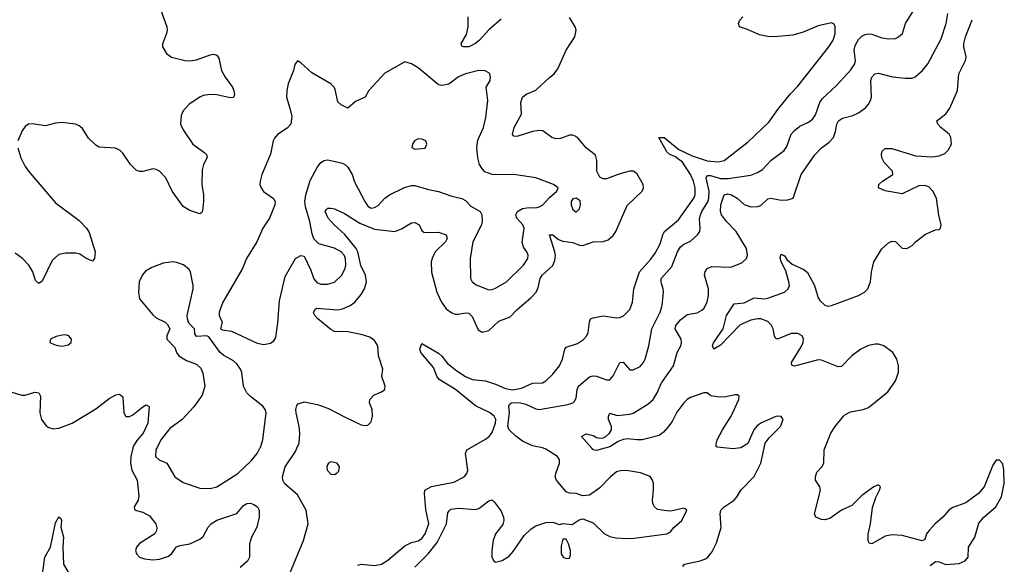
# Model space of a CAD drawing. Header units: inches. Extents: x 1771504 to 1971212, y 471788 to 643615.
# Tile 426 of 587: x 1856177 to 1862039, y 609308 to 612552. Entities that reach past the tile are written whole.
import ezdxf

# ---------------------------------------------------------------- set-up
doc = ezdxf.new("R2010")
doc.units = ezdxf.units.IN
doc.header["$MEASUREMENT"] = 0
for name, color, linetype in [('B8650', 7, 'Continuous'), ('B8651', 7, 'Continuous'), ('B8660', 7, 'Continuous'), ('B8661', 7, 'Continuous')]:
    doc.layers.add(name, color=color, linetype=linetype)

msp = doc.modelspace()

# ---------------------------------------------------------------- linework, layer by layer
at = {"layer": 'B8650', "color": 5}
for points, elevation in [([(1856849.8, 610000), (1856838.1, 609950), (1856836.4, 609910), (1856844.8, 609870), (1856876.1, 609810), (1856886, 609714), (1856881.3, 609690), (1856857.3, 609650), (1856859.8, 609639.8), (1856864.7, 609630), (1856910, 609619.3), (1856950, 609597.1), (1856986.7, 609550), (1856993.5, 609526.5), (1856992.2, 609510), (1856980.4, 609490), (1856890, 609432.3), (1856871.6, 609410), (1856866.7, 609390), (1856871.4, 609371.4), (1856890, 609351.8), (1856920.3, 609340.3), (1856970, 609334.7), (1857010, 609338.8), (1857063.3, 609356.7), (1857080.5, 609370), (1857110, 609413), (1857130, 609421.3), (1857190, 609430.3), (1857250, 609458), (1857270, 609473.4), (1857299.5, 609530), (1857317, 609550), (1857350.4, 609570.4), (1857470, 609611.7), (1857510, 609659.5), (1857529.1, 609670.9), (1857550, 609672), (1857570, 609665.2), (1857591.8, 609650), (1857601.5, 609630), (1857601.6, 609590), (1857588.7, 609530), (1857557.7, 609470), (1857545, 609430), (1857545, 609350), (1857533.8, 609326.2), (1857490, 609288.5)], 420), ([(1856992.6, 610000), (1856987.6, 609990), (1856985.3, 609950), (1857007.7, 609930), (1857052, 609910), (1857099.5, 609830), (1857150, 609794.9), (1857250, 609761.1), (1857310, 609759), (1857350, 609769.1), (1857475.1, 609850), (1857554.5, 609925.5), (1857590, 609968.2), (1857607.3, 610000)], 440), ([(1857775.7, 609230), (1857866.3, 609450), (1857894.4, 609550), (1857881.6, 609630), (1857830, 609722.4), (1857752.8, 609790), (1857743.1, 609810), (1857741, 609830), (1857757.7, 609890), (1857819.3, 609980.7), (1857827.6, 610000)], 420), ([(1858190, 609302.6), (1858210.5, 609309.5), (1858290, 609300.6), (1858330, 609308.8), (1858367.7, 609332.3), (1858470, 609417.6), (1858510, 609437.4), (1858550, 609448.2), (1858570, 609462.3), (1858591.5, 609490), (1858612.8, 609550), (1858594.3, 609634.3), (1858586.1, 609730), (1858589.5, 609750.5), (1858628.2, 609771.8), (1858761.4, 609798.6), (1858823.6, 609830), (1858839.7, 609850), (1858844.2, 609870), (1858830.8, 609969.2), (1858839.1, 609990), (1858856.6, 610000)], 380), ([(1860000, 609630.8), (1859974.9, 609634.9), (1859955.6, 609650), (1859946, 609670), (1859943.5, 609690), (1859950.7, 609750), (1859949.8, 609790), (1859944, 609810), (1859930, 609831.3), (1859873.7, 609853.7), (1859790, 609868), (1859754.1, 609865.9), (1859730, 609858.5), (1859693.7, 609830), (1859630, 609763), (1859570, 609720.7), (1859530, 609717), (1859490, 609729.4), (1859450, 609731.8), (1859430, 609739.3), (1859373.6, 609810), (1859365.1, 609830), (1859368.3, 609850), (1859390.8, 609910), (1859389.8, 609930), (1859378.5, 609950), (1859310, 609993.9), (1859295.7, 610000)], 360), ([(1859660.2, 610000), (1859610, 609986.4), (1859590, 609991.1), (1859582.2, 610000)], 340), ([(1858529.5, 609290.5), (1858608.9, 609371.1), (1858662.4, 609437.6), (1858717.1, 609550), (1858725.8, 609614.3), (1858732.7, 609627.3), (1858744, 609636), (1858790, 609643.3), (1858890, 609634.2), (1858910, 609641.5), (1858970, 609687.4), (1858990, 609692.7), (1859001.2, 609681.2), (1859044, 609624), (1859057, 609590), (1859058.7, 609570), (1859053.9, 609546.1), (1859010.4, 609490), (1858995.3, 609450), (1858986.7, 609390), (1858988.2, 609350), (1858998.8, 609330), (1859010, 609320.7), (1859050, 609330.5), (1859090, 609357.6), (1859115.3, 609384.7), (1859179.9, 609480.1), (1859220.9, 609519.1), (1859250, 609537.4), (1859310, 609557.1), (1859350, 609559.1), (1859390, 609544.7), (1859410, 609551.3), (1859466.4, 609546.4), (1859507, 609573), (1859530, 609579.1), (1859590, 609555.5), (1859658, 609490), (1859690, 609473.8), (1859725.4, 609465.5), (1859790, 609461.8), (1859835.9, 609464.1), (1860000, 609486.4)], 360), ([(1856312.6, 609247.4), (1856325.7, 609350), (1856359.8, 609410), (1856390, 609556), (1856410, 609590.4), (1856422, 609582), (1856424.9, 609570), (1856422.6, 609530), (1856437, 609470), (1856432.7, 609410), (1856438, 609310), (1856470.9, 609250.9)], 380)]:
    msp.add_lwpolyline(points, dxfattribs=dict(at, elevation=elevation))
for points, elevation in [([(1858030, 609918.3), (1858015.5, 609910), (1858010, 609901.2), (1858006, 609890), (1858007.4, 609870), (1858030, 609846), (1858050, 609843.8), (1858067.7, 609852.3), (1858076.6, 609863.4), (1858081.6, 609890), (1858066, 609910)], 420), ([(1859430, 609458), (1859410, 609458), (1859401.4, 609418.6), (1859400.7, 609370), (1859412, 609350), (1859430, 609342.8), (1859450, 609346), (1859456, 609364), (1859455.1, 609390), (1859444, 609430)], 360)]:
    msp.add_lwpolyline(points, close=True, dxfattribs=dict(at, elevation=elevation))
at = {"layer": 'B8651', "color": 5}
for points, elevation in [([(1857017.8, 612610), (1857052.8, 612510), (1857055.3, 612490), (1857051.6, 612470), (1857027.5, 612407.5), (1857027.3, 612390), (1857050.6, 612350), (1857081, 612330), (1857161, 612310), (1857190, 612307.2), (1857230, 612312.7), (1857310, 612343.1), (1857330, 612347), (1857350, 612340.5), (1857362.3, 612322.3), (1857377.6, 612250), (1857399.5, 612210), (1857442.8, 612150), (1857451.7, 612128.3), (1857455.4, 612104.6), (1857450, 612089.5), (1857430, 612086.6), (1857350, 612103.9), (1857310, 612107.3), (1857270, 612099.8), (1857250, 612091.1), (1857186.4, 612050), (1857150.4, 612010), (1857138, 611982), (1857134.9, 611930), (1857150, 611895.5), (1857207.4, 611810), (1857278.9, 611758.9), (1857288.2, 611750), (1857292.4, 611732.4), (1857270.4, 611690), (1857262.9, 611657.1), (1857261.1, 611570), (1857271.6, 611510), (1857272, 611470), (1857265.5, 611414.5), (1857258.8, 611401.2), (1857250, 611396), (1857190, 611415.1), (1857150, 611439.5), (1857084.7, 611530), (1857045.8, 611610), (1857010, 611649.8), (1856990, 611660.3), (1856970, 611663.9), (1856910, 611647.4), (1856890, 611647.4), (1856870, 611655.1), (1856836, 611690), (1856790, 611758), (1856774, 611774), (1856747.2, 611787.2), (1856650, 611793.3), (1856630, 611805.1), (1856587.1, 611847.1), (1856550, 611904.2), (1856530, 611920.5), (1856509.7, 611929.7), (1856430, 611939.1), (1856390, 611935.1), (1856330, 611920.5), (1856250, 611932), (1856230, 611929.4), (1856210, 611916), (1856190.6, 611890), (1856166, 611830)], 420), ([(1857827.6, 610000), (1857840.5, 610030), (1857845.4, 610090), (1857841.1, 610130), (1857823.1, 610210), (1857821.3, 610230), (1857826.5, 610253.5), (1857835.6, 610264.4), (1857870, 610275.6), (1857950, 610260.9), (1858016.2, 610236.2), (1858110, 610186), (1858210, 610139.6), (1858230, 610135.2), (1858250, 610137.4), (1858270, 610156.3), (1858277.4, 610190), (1858274.8, 610230), (1858259.7, 610270), (1858260.5, 610290), (1858284.5, 610315.5), (1858330, 610334.9), (1858351.5, 610350), (1858353, 610370), (1858332.3, 610427.7), (1858338.7, 610470), (1858312.8, 610550), (1858309.7, 610610), (1858290, 610642), (1858260.4, 610660.4), (1858210, 610676.8), (1858130, 610692.2), (1858050, 610695.7), (1858030, 610706.8), (1857952.2, 610770), (1857933.1, 610790), (1857926.9, 610806.9), (1857932.9, 610827.1), (1857946.1, 610833.9), (1858070, 610824.3), (1858098.7, 610830), (1858145.1, 610850), (1858171.6, 610870), (1858210, 610915.2), (1858229.9, 610950), (1858240.5, 610990), (1858236.5, 611030), (1858208.1, 611088.1), (1858189.2, 611170), (1858180.5, 611190), (1858113.1, 611273.1), (1858049.9, 611330), (1858013.8, 611370), (1857995.8, 611410), (1858001.2, 611418.8), (1858011.2, 611428.8), (1858030, 611430.2), (1858050, 611425.5), (1858110, 611398.2), (1858200.8, 611340.8), (1858290, 611304.6), (1858410, 611291.3), (1858450, 611306.9), (1858510, 611342.7), (1858530, 611344.2), (1858554.4, 611330), (1858570, 611297.3), (1858584.8, 611284.8), (1858670, 611287.6), (1858715.8, 611270), (1858722, 611250), (1858711.3, 611230), (1858650.2, 611170), (1858631.8, 611130), (1858627.4, 611110), (1858629.3, 611049.3), (1858659.7, 610930), (1858687.3, 610870), (1858716, 610830), (1858750, 610806), (1858770, 610799.2), (1858790, 610798), (1858830, 610806), (1858850, 610803.5), (1858870, 610783.6), (1858905.7, 610705.7), (1858931.1, 610691.1), (1858970, 610701.5), (1859030, 610756.6), (1859097.2, 610782.8), (1859135.9, 610824.1), (1859222.3, 610897.7), (1859251.1, 610928.9), (1859263.3, 610956.7), (1859276, 611010), (1859286.5, 611030), (1859350, 611089.1), (1859362.6, 611117.4), (1859366.6, 611150), (1859363.2, 611170), (1859330, 611270.6), (1859350, 611270.3), (1859383.9, 611243.9), (1859410, 611233), (1859470, 611225.4), (1859510, 611208.4), (1859530, 611207.2), (1859590, 611228.6), (1859649.7, 611230.3), (1859679.4, 611240.6), (1859710, 611266), (1859725.4, 611290), (1859793.9, 611446.1), (1859883.5, 611530), (1859891, 611550), (1859888.5, 611570), (1859850, 611636.4), (1859830, 611650.7), (1859810, 611650.6), (1859750, 611634.3), (1859670, 611604.5), (1859650, 611604.4), (1859630, 611613.7), (1859612, 611650), (1859613, 611713), (1859605.8, 611745.8), (1859549.8, 611789.8), (1859497.6, 611850), (1859480.6, 611860.6), (1859470, 611865.1), (1859450, 611863.9), (1859395.6, 611844.4), (1859370, 611842.3), (1859344.2, 611850), (1859292, 611890), (1859272.4, 611892.4), (1859230, 611885.7), (1859135.9, 611855.9), (1859118.9, 611858.9), (1859110, 611869), (1859121.2, 611910), (1859163.8, 611990), (1859160.7, 612059.3), (1859169.7, 612090), (1859192.2, 612107.8), (1859250, 612132.2), (1859330, 612208.8), (1859358.7, 612230), (1859379.8, 612260.2), (1859429.7, 612370), (1859482.4, 612450), (1859489.6, 612490), (1859484.2, 612510), (1859450, 612565.1)], 420), ([(1859044, 612556), (1858970, 612491.8), (1858913.4, 612430), (1858890, 612410.7), (1858850, 612390.9), (1858818, 612390), (1858810, 612394), (1858804.2, 612410), (1858836.2, 612463.8), (1858846.2, 612510), (1858846.8, 612570)], 420), ([(1860000, 611819), (1859982.7, 611850), (1860000, 611850)], 380), ([(1856164.9, 611790), (1856182.6, 611730), (1856210, 611678), (1856230, 611650.4), (1856390, 611462.4), (1856530, 611355.8), (1856574.9, 611310), (1856590, 611284), (1856626.7, 611170), (1856622, 611130), (1856610, 611113.2), (1856570, 611131.8), (1856535.3, 611155.3), (1856510, 611162), (1856450, 611162.6), (1856410, 611153.3), (1856370, 611118), (1856310, 610995.1), (1856290, 610980.9), (1856270, 610999), (1856255.1, 611050), (1856231.1, 611090), (1856193, 611130), (1856150, 611161.7)], 420), ([(1858856.6, 610000), (1858950, 610053.1), (1858971.5, 610070), (1858990, 610093.4), (1859010.4, 610150), (1859011.5, 610170), (1859002.3, 610190), (1858973.5, 610213.5), (1858890, 610252.2), (1858770.6, 610350.6), (1858674.6, 610410), (1858659.5, 610430), (1858640, 610480), (1858565.8, 610570), (1858558.8, 610590), (1858570, 610623), (1858670, 610565.7), (1858690, 610547.8), (1858723.9, 610503.9), (1858779.9, 610459.9), (1858830, 610428), (1858870, 610410.1), (1858950, 610401.2), (1859010, 610382.2), (1859070, 610355.8), (1859110, 610348.6), (1859163.3, 610356.7), (1859230, 610387.8), (1859290, 610389.2), (1859310, 610401.8), (1859350, 610440.2), (1859390.5, 610490), (1859409.3, 610530), (1859422, 610590), (1859430, 610601.1), (1859496.9, 610623.1), (1859532.9, 610647.1), (1859552.2, 610667.8), (1859561.4, 610690), (1859568.2, 610751.8), (1859575.6, 610770), (1859590, 610777.2), (1859650, 610787.7), (1859730, 610775.8), (1859750, 610777.7), (1859771.5, 610788.5), (1859810, 610826.7), (1859825.8, 610870), (1859832.5, 610950), (1859866.6, 611050), (1859934.4, 611125.6), (1859959.2, 611160.8), (1859990, 611217.3), (1860000, 611251.4)], 380), ([(1857607.3, 610000), (1857610, 610004.9), (1857623.9, 610050), (1857645.1, 610210), (1857638.3, 610230), (1857623.5, 610250), (1857550, 610308.2), (1857529.7, 610330), (1857509.7, 610370), (1857499.7, 610450), (1857492.1, 610470), (1857470, 610502), (1857450, 610520.4), (1857392.1, 610552.1), (1857369.7, 610569.7), (1857303.1, 610663.1), (1857290, 610668.7), (1857230, 610666), (1857220.4, 610680.4), (1857218, 610710), (1857184.7, 610744.7), (1857175.3, 610770), (1857174, 610790), (1857209.6, 610950), (1857209.6, 610970), (1857193.3, 611050), (1857184.9, 611064.9), (1857152.3, 611092.3), (1857110, 611107), (1857090, 611109.4), (1857030, 611102.7), (1856962.8, 611077.2), (1856925.5, 611054.5), (1856907.1, 611032.9), (1856888.2, 610990), (1856884.4, 610930), (1856890.4, 610890), (1856970, 610793.4), (1856990, 610777.3), (1857042, 610750), (1857056.8, 610736.8), (1857071.3, 610710), (1857052, 610670), (1857052, 610650), (1857099.8, 610599.8), (1857110.7, 610570), (1857124, 610550), (1857170, 610522.4), (1857230, 610500.7), (1857256, 610476), (1857267.4, 610447.4), (1857278.9, 610370), (1857263.7, 610316.3), (1857213.8, 610246.1), (1857143.1, 610170), (1857070, 610118.2), (1857017.8, 610050), (1856992.6, 610000)], 440), ([(1860000, 610975.5), (1859995.6, 610990), (1859996.4, 611010), (1860000, 611014.1)], 360), ([(1859295.7, 610000), (1859290, 610002.4), (1859230, 610013.4), (1859170, 610042.8), (1859130, 610070.9), (1859090.9, 610110), (1859083.1, 610130), (1859092.9, 610212.9), (1859089.1, 610250.9), (1859095.3, 610264.7), (1859104.5, 610270), (1859150, 610271.7), (1859190, 610262.9), (1859250, 610234), (1859270, 610230.2), (1859440.4, 610259.6), (1859469.7, 610270.3), (1859480.5, 610279.5), (1859490, 610298), (1859495.1, 610350), (1859503.5, 610370), (1859570, 610424.9), (1859590, 610431.1), (1859610, 610428.4), (1859670, 610407.7), (1859690, 610407.2), (1859710, 610430.4), (1859750, 610510.5), (1859770, 610512), (1859810, 610467), (1859830, 610466), (1859870, 610487.6), (1859889.7, 610510), (1859899.8, 610530), (1859922.2, 610610), (1859939.9, 610710), (1859989.1, 610810), (1860000, 610842.7)], 360), ([(1859582.2, 610000), (1859520.9, 610070), (1859550, 610085.7), (1859590, 610076.5), (1859610, 610063.1), (1859630, 610059.6), (1859650, 610062), (1859667, 610070), (1859688.2, 610090), (1859699.3, 610110), (1859699.2, 610130), (1859682.5, 610170), (1859682, 610190), (1859690, 610208), (1859734.1, 610194.1), (1859810, 610201.8), (1859830, 610208.8), (1859916.9, 610263.1), (1859947.9, 610290), (1859972, 610330), (1859998.4, 610390), (1860000, 610392.2)], 340), ([(1856130, 610332.9), (1856190, 610315.3), (1856210, 610316.5), (1856266.3, 610333.7), (1856290.2, 610330.2), (1856300.2, 610310), (1856296.3, 610210), (1856305.8, 610170), (1856334.1, 610134.1), (1856350, 610123.2), (1856376.2, 610116.2), (1856410, 610120.2), (1856490, 610150.1), (1856630, 610233.7), (1856710, 610296.2), (1856750, 610318), (1856770, 610322), (1856790, 610306), (1856796.4, 610210), (1856808.6, 610188.6), (1856830, 610188.9), (1856850, 610198), (1856910, 610247.2), (1856930, 610257.6), (1856947.9, 610247.9), (1856938.8, 610150), (1856911.4, 610090), (1856873.5, 610046.5), (1856852.1, 610010), (1856849.8, 610000)], 420), ([(1860000, 610088), (1859983.6, 610076.4), (1859882, 610050), (1859850, 610048.9), (1859795.3, 610055.3), (1859770, 610052.7), (1859740.2, 610039.8), (1859690, 610008), (1859660.2, 610000)], 340)]:
    msp.add_lwpolyline(points, dxfattribs=dict(at, elevation=elevation))
for points, elevation in [([(1857830, 612308), (1857815.3, 612284.7), (1857806.8, 612250), (1857775.5, 612170), (1857766.4, 612130), (1857764.9, 612090), (1857786, 612026), (1857796.3, 611976.3), (1857790.3, 611930), (1857770, 611906.3), (1857712.5, 611867.5), (1857692.9, 611847.1), (1857685.3, 611830), (1857669, 611751), (1857618.7, 611630), (1857608, 611590), (1857605.5, 611570), (1857613.4, 611550), (1857628.9, 611528.9), (1857687.2, 611487.2), (1857697.1, 611470), (1857694.9, 611450), (1857663.8, 611370), (1857624.4, 611310), (1857588.5, 611230), (1857527.2, 611130), (1857504.2, 611070), (1857386.7, 610870), (1857363.8, 610810), (1857364.9, 610790), (1857382.8, 610750), (1857372, 610710), (1857384.5, 610704.5), (1857437.6, 610697.6), (1857590, 610626.4), (1857630, 610617.1), (1857670, 610624.9), (1857690, 610638.8), (1857701.5, 610658.5), (1857713.7, 610746.3), (1857723, 610877), (1857758, 611022), (1857819.3, 611130), (1857850, 611147.3), (1857870, 611144.7), (1857910, 611060.7), (1857927.9, 611007.9), (1857946.7, 610986.7), (1857970, 610977.1), (1858010, 610976.6), (1858050, 610989.1), (1858091.7, 611028.3), (1858114, 611070), (1858118.4, 611090), (1858116.7, 611130), (1858108.3, 611150), (1858090.6, 611170), (1858050, 611192), (1857957.4, 611217.4), (1857928, 611248), (1857917.1, 611277.1), (1857903.8, 611350), (1857877.7, 611437.7), (1857874.6, 611470), (1857879.8, 611510), (1857906.4, 611593.6), (1857947.7, 611672.3), (1857970, 611701.1), (1857990, 611714.6), (1858010, 611717.4), (1858090, 611699.6), (1858111.2, 611691.2), (1858130, 611674.9), (1858155.3, 611630), (1858170, 611587.3), (1858232, 611470), (1858250, 611442.6), (1858270, 611430.3), (1858290, 611433.1), (1858310, 611446.5), (1858349.7, 611490), (1858378.4, 611510), (1858467.7, 611552.3), (1858510, 611565), (1858530, 611563.8), (1858610, 611540.2), (1858670, 611529), (1858750, 611501.3), (1858810, 611487), (1858830, 611474.4), (1858862.3, 611442.3), (1858917.6, 611410), (1858928.9, 611390), (1858930.2, 611350), (1858925.5, 611330), (1858875, 611230), (1858858, 611130), (1858860.3, 611010), (1858870.3, 610990), (1858893.4, 610973.4), (1858970, 610944), (1858990, 610945.2), (1859010, 610952.7), (1859075.1, 610990), (1859176.4, 611090), (1859202, 611130), (1859204.7, 611150), (1859196.9, 611170), (1859177, 611197), (1859167.3, 611227.3), (1859179.8, 611310), (1859171.4, 611331.4), (1859136.8, 611370), (1859130, 611390.6), (1859141.3, 611410), (1859170, 611427.1), (1859210, 611433.2), (1859250, 611432.4), (1859270, 611436.9), (1859290, 611448.2), (1859330, 611493), (1859374, 611530), (1859382, 611550), (1859355.3, 611570), (1859250, 611609.6), (1859130, 611628.3), (1858990, 611629.8), (1858946.7, 611646.7), (1858927.4, 611667.4), (1858914.5, 611690), (1858903.5, 611730), (1858897.4, 611790), (1858905.3, 611834.7), (1858938, 611910), (1858952.5, 611970), (1858964.5, 612070), (1858954.7, 612150), (1858978, 612190), (1858980.7, 612210), (1858976, 612230), (1858970, 612236), (1858947, 612247), (1858910, 612249.6), (1858831.3, 612230), (1858790, 612211.3), (1858732, 612168), (1858690, 612159.7), (1858670, 612165.1), (1858655.4, 612175.4), (1858550, 612266), (1858510, 612289.6), (1858470, 612300.9), (1858350, 612234), (1858255.8, 612130), (1858233, 612090), (1858175.8, 612064.2), (1858130, 612025.2), (1858090, 612045.2), (1858070, 612064), (1858055.8, 612135.8), (1858049.5, 612150), (1858029.5, 612170), (1857916.1, 612236.1), (1857850, 612295.3)], 440), ([(1858550, 611842.7), (1858527.3, 611830), (1858514.8, 611810), (1858511.3, 611791.3), (1858530, 611780.7), (1858590, 611787.3), (1858601.2, 611810), (1858594, 611830), (1858570, 611840.9)], 460), ([(1859490, 611489.4), (1859470, 611485.2), (1859459.1, 611470), (1859459.3, 611450), (1859470, 611421), (1859490, 611405.5), (1859510, 611426), (1859516.3, 611450), (1859513.5, 611473.5)], 440), ([(1856450, 610676.2), (1856430, 610673.6), (1856394.6, 610665.4), (1856361, 610650), (1856356, 610630), (1856364.7, 610624.7), (1856394.2, 610614.2), (1856430, 610608.7), (1856464.4, 610615.6), (1856483.7, 610630), (1856486, 610650), (1856469.5, 610669.5)], 440)]:
    msp.add_lwpolyline(points, close=True, dxfattribs=dict(at, elevation=elevation))
at = {"layer": 'B8660', "color": 5}
for points, elevation in [([(1860125.4, 609294.6), (1860134, 609310), (1860228.7, 609330), (1860258.9, 609341.1), (1860273.2, 609350), (1860298.3, 609381.7), (1860324.4, 609435.6), (1860352.2, 609527.7), (1860347.7, 609610), (1860351.3, 609630), (1860370, 609650.3), (1860429.8, 609690.2), (1860448, 609712), (1860470, 609750.4), (1860550, 609832.4), (1860589.7, 609910), (1860609.2, 610000)], 340), ([(1860453.4, 610000), (1860423.6, 609996.4), (1860387, 610000)], 340), ([(1861598, 609302), (1861630, 609324.7), (1861650, 609322.8), (1861690, 609307.3), (1861770, 609313), (1861805.2, 609330), (1861823.7, 609350), (1861825.6, 609410), (1861862.6, 609470), (1861887.3, 609552.7), (1861916.9, 609590), (1861989, 609651), (1862021.7, 609710), (1862038.7, 609790), (1862036, 609870), (1862030, 609906), (1862010, 609928), (1861990, 609928), (1861970, 609898), (1861918, 609770), (1861885.5, 609730), (1861810, 609674), (1861732.3, 609647.7), (1861710, 609632.3), (1861673, 609590), (1861627.3, 609550), (1861590.8, 609510), (1861576, 609490), (1861564.7, 609455.3), (1861550, 609449), (1861430, 609479.6), (1861370, 609483.6), (1861330, 609476.2), (1861250, 609429.5), (1861233.6, 609433.6), (1861227.3, 609450), (1861227.9, 609487.9), (1861241.3, 609550), (1861254.2, 609645.9), (1861274.3, 609705.7), (1861295.1, 609750), (1861301.2, 609770), (1861296.6, 609776.6), (1861290, 609781.2), (1861262.8, 609770), (1861190, 609718.4), (1861130, 609659.5), (1861070, 609631.8), (1860999.5, 609580.5), (1860970, 609574), (1860950, 609576.2), (1860917.2, 609590), (1860909.5, 609609.5), (1860944.2, 609750), (1860939.6, 609770), (1860915.6, 609810), (1860915.1, 609830), (1860923.3, 609856.7), (1860953.2, 609890), (1860963.7, 609910), (1860966.3, 609990), (1860970.3, 610000)], 320), ([(1860000, 609486.4), (1860030, 609490.5), (1860050, 609500.7), (1860072.2, 609527.7), (1860119.3, 609570), (1860148, 609630), (1860139, 609639), (1860130, 609642), (1860054.2, 609625.8), (1860030, 609626), (1860000, 609630.8)], 360)]:
    msp.add_lwpolyline(points, dxfattribs=dict(at, elevation=elevation))
at = {"layer": 'B8661', "color": 5}
for points, elevation in [([(1860000, 611014.1), (1860058.7, 611081.3), (1860093.6, 611170), (1860110, 611198.9), (1860130, 611214.4), (1860170, 611232.7), (1860212.8, 611270), (1860226, 611290), (1860228.8, 611310), (1860225, 611365), (1860229.9, 611390), (1860237.2, 611410), (1860272.8, 611467.2), (1860280.5, 611490), (1860281.1, 611530), (1860263.8, 611610), (1860270, 611623.6), (1860290, 611624.1), (1860350, 611606.6), (1860394.2, 611605.8), (1860530, 611626), (1860570, 611641.5), (1860599.6, 611660.4), (1860650, 611715.2), (1860727.6, 611772.4), (1860743.6, 611796.4), (1860769.2, 611870), (1860790, 611892.6), (1860821.9, 611918.1), (1860876.7, 611943.4), (1860898.3, 611961.7), (1860914.1, 611985.9), (1860941.3, 612058.7), (1860956.6, 612083.4), (1861040.5, 612159.5), (1861125.7, 612254.3), (1861148.9, 612290), (1861153.4, 612306.6), (1861144.1, 612370), (1861150, 612398.3), (1861170, 612434.8), (1861190, 612454.6), (1861210, 612464.8), (1861230, 612468.1), (1861250, 612467), (1861310, 612443.9), (1861350, 612438), (1861390, 612440.2), (1861409.5, 612450), (1861432.8, 612470), (1861449.7, 612530), (1861525.1, 612650)], 360), ([(1860000, 610392.2), (1860069.8, 610490), (1860090.6, 610569.4), (1860112.9, 610610), (1860116.8, 610630), (1860114.5, 610650), (1860078.4, 610710), (1860083.7, 610730), (1860110, 610763.9), (1860150, 610796.9), (1860210, 610806.3), (1860238.7, 610821.3), (1860250, 610832.4), (1860269.8, 610870), (1860277.1, 610910), (1860277.1, 610950), (1860254, 611030), (1860257.8, 611050), (1860268.7, 611070), (1860296.8, 611083.2), (1860410, 611077.3), (1860476.6, 611103.4), (1860503, 611130), (1860509.7, 611150), (1860503.9, 611190), (1860443.2, 611290), (1860385, 611350), (1860355.3, 611390), (1860349.8, 611410), (1860351.5, 611450), (1860370.8, 611509.2), (1860390, 611514.4), (1860414.9, 611510), (1860449.1, 611490), (1860490, 611452.3), (1860530, 611437.8), (1860570, 611439.1), (1860590, 611446.5), (1860630, 611484.9), (1860649, 611490), (1860710, 611477), (1860750, 611479.5), (1860780.9, 611490), (1860829.6, 611630), (1860910, 611748.2), (1860949.7, 611790), (1860996.9, 611823.1), (1861021.5, 611850), (1861034.6, 611885.4), (1861041, 611930), (1861050.6, 611949.4), (1861074.5, 611965.5), (1861137.4, 611982.6), (1861170, 611996.9), (1861212.5, 612027.5), (1861229.7, 612050), (1861242.6, 612070), (1861248.8, 612091.2), (1861243.1, 612190), (1861250, 612210.3), (1861268.2, 612230), (1861290, 612234.6), (1861372.8, 612212.8), (1861450, 612204.1), (1861490, 612204.9), (1861508.9, 612211.1), (1861550.8, 612249.2), (1861582.6, 612290), (1861662, 612438), (1861692.2, 612530), (1861703.2, 612590)], 340), ([(1860000, 611850), (1860014.6, 611850), (1860100.1, 611780.1), (1860180.9, 611740.9), (1860270, 611712.1), (1860334.2, 611705.7), (1860370, 611714.2), (1860514.7, 611825.3), (1860637.6, 611942.4), (1860690, 612016.5), (1860765.6, 612110), (1860810, 612156.5), (1860993.7, 612390), (1861019.7, 612430), (1861031.2, 612470), (1861032, 612510), (1861024.8, 612524.8), (1861010, 612533), (1860930, 612516.5), (1860841.4, 612478.6), (1860779, 612461), (1860670.1, 612449.9), (1860630, 612451.7), (1860581.7, 612461.7), (1860510, 612494.7), (1860462, 612510), (1860456.4, 612530), (1860464.8, 612550), (1860481.5, 612570)], 380), ([(1860970.3, 610000), (1861005.6, 610090), (1861031.6, 610130), (1861080.5, 610190), (1861090, 610199.5), (1861124, 610216), (1861198, 610230), (1861230, 610242), (1861344.8, 610335.2), (1861390, 610400.7), (1861409.7, 610450), (1861409.7, 610490), (1861399.1, 610530), (1861374.7, 610570), (1861320.7, 610610), (1861290, 610619), (1861270, 610619.1), (1861230, 610611.8), (1861185.5, 610590), (1861130.3, 610550), (1861070, 610486.6), (1861050, 610485.4), (1860950, 610523.5), (1860930, 610525.7), (1860790, 610488.7), (1860782, 610490), (1860774.5, 610494.5), (1860771.5, 610510), (1860830, 610604.6), (1860840.7, 610630), (1860843.9, 610650), (1860835.8, 610670), (1860810, 610682.2), (1860770, 610683.2), (1860689, 610650), (1860676.1, 610656.1), (1860670, 610669), (1860663.4, 610710), (1860650, 610735.3), (1860630, 610754.3), (1860590, 610770.5), (1860570, 610771.2), (1860530, 610762.2), (1860465.3, 610734.7), (1860350, 610613), (1860309.5, 610589.5), (1860302.4, 610610), (1860307.9, 610627.9), (1860364.5, 610710), (1860384.9, 610790), (1860430, 610860.2), (1860490, 610866.6), (1860550, 610896.1), (1860610, 610890.1), (1860630, 610893.5), (1860730, 610929.2), (1860751.7, 610948.3), (1860758.9, 610970), (1860755.4, 610990), (1860737.2, 611057.2), (1860709.8, 611110.2), (1860704.4, 611135.6), (1860710, 611155.5), (1860730, 611145.5), (1860744.7, 611124.7), (1860776.6, 611096.6), (1860844.2, 611064.2), (1860866.9, 611046.9), (1860908.3, 610970), (1860930, 610895.8), (1860939.8, 610879.8), (1860970, 610852.7), (1860990, 610846.8), (1861010, 610849.5), (1861169.7, 610910), (1861205.4, 610930), (1861226.4, 610950), (1861242.2, 610990), (1861248.7, 611051.3), (1861262, 611110), (1861310, 611188), (1861350, 611223), (1861370, 611233.4), (1861390, 611230.8), (1861430, 611190.8), (1861458, 611190), (1861490, 611207.7), (1861509.4, 611230), (1861570, 611275.8), (1861630, 611300.7), (1861650, 611302.8), (1861659, 611310), (1861662.7, 611330), (1861648.5, 611388.5), (1861634.4, 611490), (1861613.6, 611530), (1861590, 611556.2), (1861565.4, 611565.4), (1861530, 611563.2), (1861430, 611514.5), (1861330, 611533.5), (1861289.5, 611550), (1861292, 611570), (1861314, 611590), (1861375.1, 611630), (1861373, 611650), (1861322.5, 611702.5), (1861309.7, 611730), (1861306.9, 611750), (1861311.2, 611768.8), (1861330, 611784.9), (1861370, 611786), (1861510, 611741.2), (1861610, 611735.3), (1861650, 611740.6), (1861683.8, 611756.2), (1861704.7, 611775.3), (1861723.5, 611810), (1861720.9, 611850), (1861710, 611869.6), (1861660.9, 611910), (1861643.1, 611930), (1861636.9, 611950), (1861690, 611991.3), (1861715.4, 612024.6), (1861759.8, 612130), (1861768.2, 612230), (1861808.1, 612310), (1861810.7, 612330.7), (1861797.2, 612390), (1861797.2, 612410), (1861807.3, 612450), (1861847.6, 612552.4)], 320), ([(1860000, 611251.4), (1860005.4, 611270), (1860016.3, 611290), (1860099.6, 611360.4), (1860190.4, 611490), (1860198.3, 611510), (1860198.5, 611550), (1860188.2, 611590), (1860170.6, 611630), (1860122.9, 611702.9), (1860077.1, 611737.1), (1860046.6, 611750), (1860030, 611765.4), (1860000, 611819)], 380), ([(1860000, 610842.7), (1860002.4, 610850), (1860008.9, 610928.9), (1860007.7, 610950), (1860000, 610975.5)], 360), ([(1860387, 610000), (1860330, 610005.6), (1860323.7, 610010), (1860322.7, 610022.7), (1860329.7, 610050), (1860361, 610110), (1860412.3, 610190), (1860458, 610290), (1860459.3, 610310), (1860450, 610317), (1860437.2, 610317.2), (1860370, 610304.2), (1860330, 610305.6), (1860292.1, 610312.1), (1860270, 610329), (1860250, 610329.2), (1860170, 610302.6), (1860150, 610289.8), (1860130, 610269.8), (1860090, 610213.8), (1860060.7, 610159.3), (1860035.5, 610124.5), (1860010, 610095.1), (1860000, 610088)], 340), ([(1860609.2, 610000), (1860615.6, 610030), (1860639, 610061), (1860705.6, 610130), (1860722, 610170), (1860709.5, 610189.5), (1860682, 610190), (1860590, 610149.7), (1860567.1, 610132.9), (1860547.4, 610110), (1860511.3, 610028.7), (1860470, 610002), (1860453.4, 610000)], 340)]:
    msp.add_lwpolyline(points, dxfattribs=dict(at, elevation=elevation))

doc.saveas('drawing.dxf')
